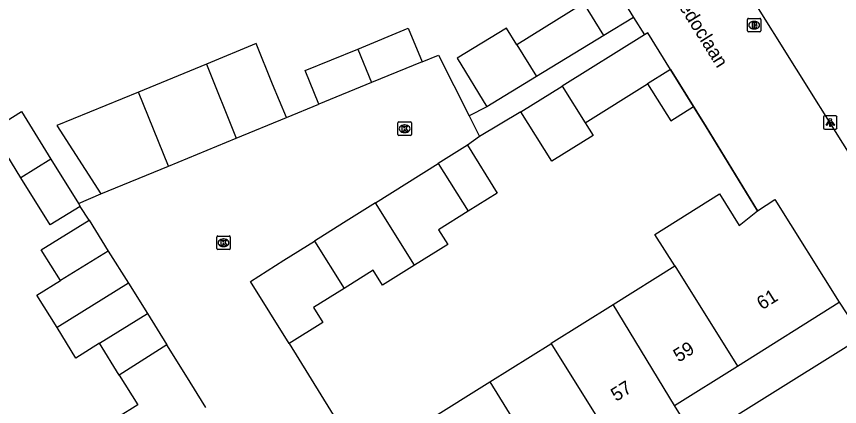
# Model space of a CAD drawing. Extents: x 157767 to 159171, y 387842 to 389425.
# Drawn here: x 158390.1 to 158451, y 388255 to 388283.9 of the extents above; entities that cross this region are included whole.
import ezdxf

# ---------------------------------------------------------------- set-up
doc = ezdxf.new("R2010")
doc.units = 0
for name, color, linetype in [('IMGEO_Brandkraan', 7, 'Continuous'), ('IMGEO_Kolk', 7, 'Continuous'), ('IMGEO_Lichtpunt', 7, 'Continuous'), ('IMGEO_Muur', 7, 'Continuous'), ('IMGEO_Openbare_ruimte_label', 7, 'Continuous'), ('IMGEO_Pand', 7, 'Continuous'), ('IMGEO_Pand_nummerreeks', 7, 'Continuous'), ('IMGEO_Rijbaan_lokaal_open', 7, 'Continuous'), ('IMGEO_Voetpad_open', 7, 'Continuous')]:
    doc.layers.add(name, color=color, linetype=linetype)

msp = doc.modelspace()

# ---------------------------------------------------------------- linework, layer by layer
at = {"layer": 'IMGEO_Brandkraan'}
for p, q in [((158444.142, 388282.787), (158444.142, 388283.639)), ((158444.217, 388283.713), (158445.069, 388283.713)), ((158445.143, 388283.639), (158445.143, 388282.787)), ((158444.653, 388282.933), (158444.628, 388282.933)), ((158444.63, 388283.493), (158444.655, 388283.493)), ((158445.069, 388282.713), (158444.217, 388282.713))]:
    msp.add_line(p, q, dxfattribs=at)
for points in [[(158444.142, 388282.787), (158444.142, 388283.639)], [(158444.217, 388283.713), (158445.069, 388283.713)], [(158445.143, 388283.639), (158445.143, 388282.787)], [(158444.49, 388283.413), (158444.49, 388283.013), (158444.703, 388283.013)], [(158444.721, 388283.413), (158444.49, 388283.413)], [(158444.669, 388283.332), (158444.615, 388283.332), (158444.615, 388283.256)], [(158444.615, 388283.256), (158444.668, 388283.256)], [(158444.677, 388283.18), (158444.615, 388283.18), (158444.615, 388283.099)], [(158444.615, 388283.099), (158444.677, 388283.099)], [(158445.069, 388282.713), (158444.217, 388282.713)]]:
    msp.add_lwpolyline(points, dxfattribs=at)
for centre, radius, start, end in [((158444.219, 388283.637), 0.0765, 91.55205, 178.44795), ((158444.219, 388283.637), 0.0765, 91.55205, 178.44795), ((158445.067, 388283.637), 0.0765, 1.55205, 88.44795), ((158445.067, 388283.637), 0.0765, 1.55205, 88.44795), ((158444.67, 388283.294), 0.0379, 267.82845, 90.93552), ((158444.678, 388283.139), 0.0404, 269.87594, 90.50774), ((158444.709, 388283.264), 0.251, 268.66757, 293.53466), ((158444.725, 388283.268), 0.145, 59.4692, 91.53667), ((158444.75, 388283.315), 0.0922, 285.51372, 58.15012), ((158444.755, 388283.123), 0.105, 301.31148, 78.98903), ((158444.219, 388282.789), 0.0765, 181.55205, 268.44795), ((158444.219, 388282.789), 0.0765, 181.55205, 268.44795), ((158445.067, 388282.789), 0.0765, 271.55205, 358.44795), ((158445.067, 388282.789), 0.0765, 271.55205, 358.44795)]:
    msp.add_arc(centre, radius, start, end, dxfattribs=at)
for centre, major_axis, ratio, start_param, end_param in [((158444.629, 388283.213), (-0.387, 0.002), 0.722429, 4.712389, 7.853982), ((158444.654, 388283.213), (-0.39, 0.002), 0.717154, 1.570796, 4.712389)]:
    msp.add_ellipse(centre, major_axis=major_axis, ratio=ratio, start_param=start_param, end_param=end_param, dxfattribs=at)
at = {"layer": 'IMGEO_Kolk'}
for p, q in [((158418.281, 388275.124), (158418.281, 388275.976)), ((158418.356, 388276.05), (158419.208, 388276.05)), ((158418.769, 388275.83), (158418.794, 388275.83)), ((158419.282, 388275.976), (158419.282, 388275.124)), ((158419.208, 388275.05), (158418.356, 388275.05)), ((158418.792, 388275.27), (158418.767, 388275.27)), ((158404.886, 388266.694), (158404.886, 388267.546)), ((158404.961, 388267.62), (158405.813, 388267.62)), ((158405.374, 388267.4), (158405.399, 388267.4)), ((158405.887, 388267.546), (158405.887, 388266.694)), ((158405.813, 388266.62), (158404.961, 388266.62)), ((158405.397, 388266.84), (158405.372, 388266.84))]:
    msp.add_line(p, q, dxfattribs=at)
for points in [[(158418.281, 388275.124), (158418.281, 388275.976)], [(158418.356, 388276.05), (158419.208, 388276.05)], [(158418.602, 388275.75), (158418.725, 388275.75), (158418.725, 388275.599), (158418.855, 388275.75), (158419.019, 388275.75), (158418.873, 388275.599), (158419.026, 388275.35), (158418.874, 388275.35), (158418.789, 388275.514), (158418.725, 388275.447), (158418.725, 388275.35), (158418.602, 388275.35), (158418.602, 388275.75)], [(158419.282, 388275.976), (158419.282, 388275.124)], [(158419.208, 388275.05), (158418.356, 388275.05)], [(158404.886, 388266.694), (158404.886, 388267.546)], [(158404.961, 388267.62), (158405.813, 388267.62)], [(158405.207, 388267.32), (158405.33, 388267.32), (158405.33, 388267.169), (158405.46, 388267.32), (158405.624, 388267.32), (158405.478, 388267.169), (158405.631, 388266.92), (158405.479, 388266.92), (158405.394, 388267.084), (158405.33, 388267.017), (158405.33, 388266.92), (158405.207, 388266.92), (158405.207, 388267.32)], [(158405.887, 388267.546), (158405.887, 388266.694)], [(158405.813, 388266.62), (158404.961, 388266.62)]]:
    msp.add_lwpolyline(points, dxfattribs=at)
for centre, start, end in [((158418.358, 388275.974), 91.55205, 178.44795), ((158418.358, 388275.974), 91.55205, 178.44795), ((158419.206, 388275.974), 1.55205, 88.44795), ((158419.206, 388275.974), 1.55205, 88.44795), ((158418.358, 388275.126), 181.55205, 268.44795), ((158418.358, 388275.126), 181.55205, 268.44795), ((158419.206, 388275.126), 271.55205, 358.44795), ((158419.206, 388275.126), 271.55205, 358.44795), ((158404.963, 388267.544), 91.55205, 178.44795), ((158404.963, 388267.544), 91.55205, 178.44795), ((158405.811, 388267.544), 1.55205, 88.44795), ((158405.811, 388267.544), 1.55205, 88.44795), ((158404.963, 388266.696), 181.55205, 268.44795), ((158404.963, 388266.696), 181.55205, 268.44795), ((158405.811, 388266.696), 271.55205, 358.44795), ((158405.811, 388266.696), 271.55205, 358.44795)]:
    msp.add_arc(centre, 0.0765, start, end, dxfattribs=at)
for centre, major_axis, ratio, start_param, end_param in [((158418.768, 388275.55), (-0.387, 0.002), 0.722429, 4.712389, 7.853982), ((158418.793, 388275.55), (-0.39, 0.002), 0.717154, 1.570796, 4.712389), ((158405.373, 388267.12), (-0.387, 0.002), 0.722429, 4.712389, 7.853982), ((158405.398, 388267.12), (-0.39, 0.002), 0.717154, 1.570796, 4.712389)]:
    msp.add_ellipse(centre, major_axis=major_axis, ratio=ratio, start_param=start_param, end_param=end_param, dxfattribs=at)
at = {"layer": 'IMGEO_Lichtpunt'}
for p, q in [((158449.773, 388276.416), (158449.773, 388275.609)), ((158449.773, 388276.416), (158449.773, 388275.609)), ((158450.675, 388276.511), (158449.867, 388276.511)), ((158450.675, 388276.511), (158449.867, 388276.511)), ((158450.769, 388275.609), (158450.769, 388276.416)), ((158450.769, 388275.609), (158450.769, 388276.416)), ((158449.867, 388275.515), (158450.675, 388275.515)), ((158449.867, 388275.515), (158450.675, 388275.515))]:
    msp.add_line(p, q, dxfattribs=at)
for points in [[(158450.147, 388276.08), (158450.186, 388276.052), (158449.998, 388275.79), (158449.96, 388275.817), (158450.147, 388276.08)], [(158450.249, 388276.032), (158450.296, 388276.032), (158450.296, 388275.71), (158450.249, 388275.71), (158450.249, 388276.032)], [(158450.359, 388276.052), (158450.397, 388276.079), (158450.584, 388275.817), (158450.545, 388275.789), (158450.359, 388276.052)]]:
    msp.add_lwpolyline(points, dxfattribs=at)
msp.add_circle((158450.272, 388276.214), 0.0994, dxfattribs=at)
for centre, start, end in [((158449.867, 388276.416), 90, 180), ((158449.867, 388276.416), 90, 180), ((158450.675, 388276.416), 0, 90), ((158450.675, 388276.416), 0, 90), ((158449.867, 388275.609), 180, 270), ((158449.867, 388275.609), 180, 270), ((158450.675, 388275.609), 270, 0), ((158450.675, 388275.609), 270, 360)]:
    msp.add_arc(centre, 0.0946, start, end, dxfattribs=at)
at = {"layer": 'IMGEO_Muur'}
msp.add_lwpolyline([(158438.457, 388279.934), (158441.097, 388275.687), (158444.877, 388269.488)], dxfattribs=at)
at = {"layer": 'IMGEO_Pand'}
for points in [[(158436.622, 388289.276), (158433.516, 388287.38), (158435.711, 388283.784)], [(158432.048, 388284.841), (158427.074, 388281.767)], [(158433.524, 388282.452), (158432.048, 388284.841)], [(158435.711, 388283.784), (158433.524, 388282.452)], [(158415.312, 388281.444), (158419.054, 388282.982), (158420.071, 388280.509)], [(158427.074, 388281.767), (158426.318, 388282.99), (158422.677, 388280.766), (158424.865, 388277.18)], [(158433.524, 388282.452), (158428.53, 388279.412)], [(158436.531, 388282.504), (158430.44, 388278.701)], [(158438.457, 388279.934), (158436.768, 388282.652), (158436.531, 388282.504)], [(158410.039, 388276.381), (158409.02, 388278.859), (158407.793, 388281.844), (158404.118, 388280.334)], [(158427.074, 388281.767), (158428.53, 388279.412)], [(158412.44, 388277.373), (158411.423, 388279.846), (158415.312, 388281.444)], [(158415.312, 388281.444), (158416.324, 388278.969)], [(158420.071, 388280.509), (158416.324, 388278.969)], [(158404.118, 388280.334), (158399.083, 388278.264)], [(158404.118, 388280.334), (158406.331, 388274.857)], [(158438.457, 388279.934), (158438.259, 388279.81), (158436.761, 388278.875)], [(158440.162, 388277.191), (158438.457, 388279.934)], [(158428.53, 388279.412), (158424.865, 388277.18)], [(158416.324, 388278.969), (158412.44, 388277.373)], [(158427.389, 388276.796), (158430.44, 388278.701)], [(158430.44, 388278.701), (158432.136, 388275.987)], [(158432.136, 388275.987), (158436.761, 388278.875)], [(158436.761, 388278.875), (158438.466, 388276.131), (158440.162, 388277.191)], [(158399.083, 388278.264), (158393.059, 388275.789), (158396.297, 388270.733)], [(158401.315, 388272.796), (158399.083, 388278.264)], [(158390.394, 388271.924), (158388.22, 388275.434), (158390.447, 388276.814), (158392.616, 388273.313)], [(158406.331, 388274.857), (158410.039, 388276.381)], [(158432.136, 388275.987), (158432.719, 388275.054), (158429.666, 388273.148), (158427.389, 388276.796)], [(158401.315, 388272.796), (158406.331, 388274.857)], [(158423.434, 388274.327), (158421.275, 388272.979)], [(158423.434, 388274.327), (158425.639, 388270.795), (158423.485, 388269.45)], [(158392.616, 388273.313), (158390.394, 388271.924)], [(158392.616, 388273.313), (158394.654, 388270.024)], [(158396.297, 388270.733), (158401.315, 388272.796)], [(158416.622, 388270.074), (158421.275, 388272.979)], [(158421.275, 388272.979), (158423.485, 388269.45)], [(158394.784, 388269.814), (158392.556, 388268.434), (158390.394, 388271.924)], [(158438.762, 388265.41), (158437.301, 388267.74), (158442.071, 388270.731), (158443.532, 388268.401), (158444.877, 388269.488)], [(158444.877, 388269.488), (158446.182, 388270.307), (158450.936, 388262.724)], [(158394.654, 388270.024), (158394.784, 388269.814)], [(158416.622, 388270.074), (158414.271, 388268.59), (158412.117, 388267.245)], [(158419.507, 388265.454), (158416.622, 388270.074)], [(158423.485, 388269.45), (158421.288, 388268.078), (158421.967, 388266.99), (158419.507, 388265.454)], [(158393.32, 388264.318), (158391.905, 388266.602), (158395.437, 388268.79)], [(158395.437, 388268.79), (158396.852, 388266.506)], [(158410.246, 388259.665), (158407.376, 388264.26), (158409.847, 388265.828), (158412.117, 388267.245)], [(158412.117, 388267.245), (158414.302, 388263.747)], [(158396.852, 388266.506), (158393.32, 388264.318)], [(158396.852, 388266.506), (158398.352, 388264.127)], [(158419.507, 388265.454), (158417.148, 388263.981), (158416.455, 388265.091), (158414.302, 388263.747)], [(158434.214, 388262.558), (158438.762, 388265.41)], [(158438.762, 388265.41), (158443.408, 388258.004)], [(158393.068, 388260.845), (158391.583, 388263.242), (158393.32, 388264.318)], [(158398.352, 388264.127), (158393.068, 388260.845)], [(158398.352, 388264.127), (158399.766, 388261.884)], [(158414.302, 388263.747), (158412.032, 388262.33), (158412.728, 388261.216), (158410.246, 388259.665)], [(158429.634, 388259.687), (158434.214, 388262.558)], [(158438.736, 388255.075), (158434.214, 388262.558)], [(158443.408, 388258.004), (158450.936, 388262.724)], [(158396.22, 388259.687), (158399.766, 388261.884)], [(158399.766, 388261.884), (158401.2, 388259.57)], [(158396.22, 388259.687), (158394.461, 388258.597), (158393.068, 388260.845)], [(158397.674, 388257.341), (158396.22, 388259.687)], [(158401.2, 388259.57), (158397.674, 388257.341)], [(158404.073, 388254.947), (158402.585, 388257.334), (158401.2, 388259.57)], [(158425.074, 388256.828), (158429.589, 388259.659), (158429.634, 388259.687)], [(158434.257, 388252.266), (158429.634, 388259.687)], [(158438.736, 388255.075), (158443.408, 388258.004)], [(158397.674, 388257.341), (158399.039, 388255.137), (158397.539, 388254.208), (158399.03, 388251.801)], [(158420.487, 388253.952), (158425.074, 388256.828)], [(158425.074, 388256.828), (158429.309, 388250), (158429.683, 388249.398)], [(158434.257, 388252.266), (158435.432, 388253.003), (158436.25, 388251.698), (158439.554, 388253.77), (158438.736, 388255.075)]]:
    msp.add_lwpolyline(points, dxfattribs=at)
at = {"layer": 'IMGEO_Rijbaan_lokaal_open'}
for points in [[(158458.066, 388263.537), (158444.347, 388285.448)], [(158435.711, 388283.784), (158436.531, 388282.504)], [(158420.071, 388280.509), (158421.29, 388280.996), (158423.555, 388276.518)], [(158410.039, 388276.381), (158412.44, 388277.373)], [(158444.877, 388269.488), (158441.097, 388275.687), (158440.162, 388277.191)], [(158423.555, 388276.518), (158424.332, 388274.982)], [(158424.332, 388274.982), (158423.434, 388274.327)], [(158394.654, 388270.024), (158396.297, 388270.733)], [(158395.437, 388268.79), (158394.784, 388269.814)], [(158450.936, 388262.724), (158452.643, 388260.147)], [(158410.246, 388259.665), (158415.649, 388250.918)]]:
    msp.add_lwpolyline(points, dxfattribs=at)
at = {"layer": 'IMGEO_Voetpad_open'}
for points in [[(158424.865, 388277.18), (158423.555, 388276.518)], [(158427.389, 388276.796), (158424.332, 388274.982)], [(158452.643, 388260.147), (158436.41, 388250), (158421.862, 388240.906)]]:
    msp.add_lwpolyline(points, dxfattribs=at)

# ---------------------------------------------------------------- texts
at = {"layer": 'IMGEO_Openbare_ruimte_label'}
msp.add_text('Languedoclaan', height=1, rotation=302.05394, dxfattribs=at).set_placement((158437.079, 388287.723))
at = {"layer": 'IMGEO_Pand_nummerreeks'}
for s, rotation, p in [('61', 32.08564, (158445.23, 388262.121)), ('59', 32.0875, (158439.058, 388258.252)), ('57', 32.08564, (158434.435, 388255.353))]:
    msp.add_text(s, height=1, rotation=rotation, dxfattribs=at).set_placement(p)

doc.saveas('drawing.dxf')
